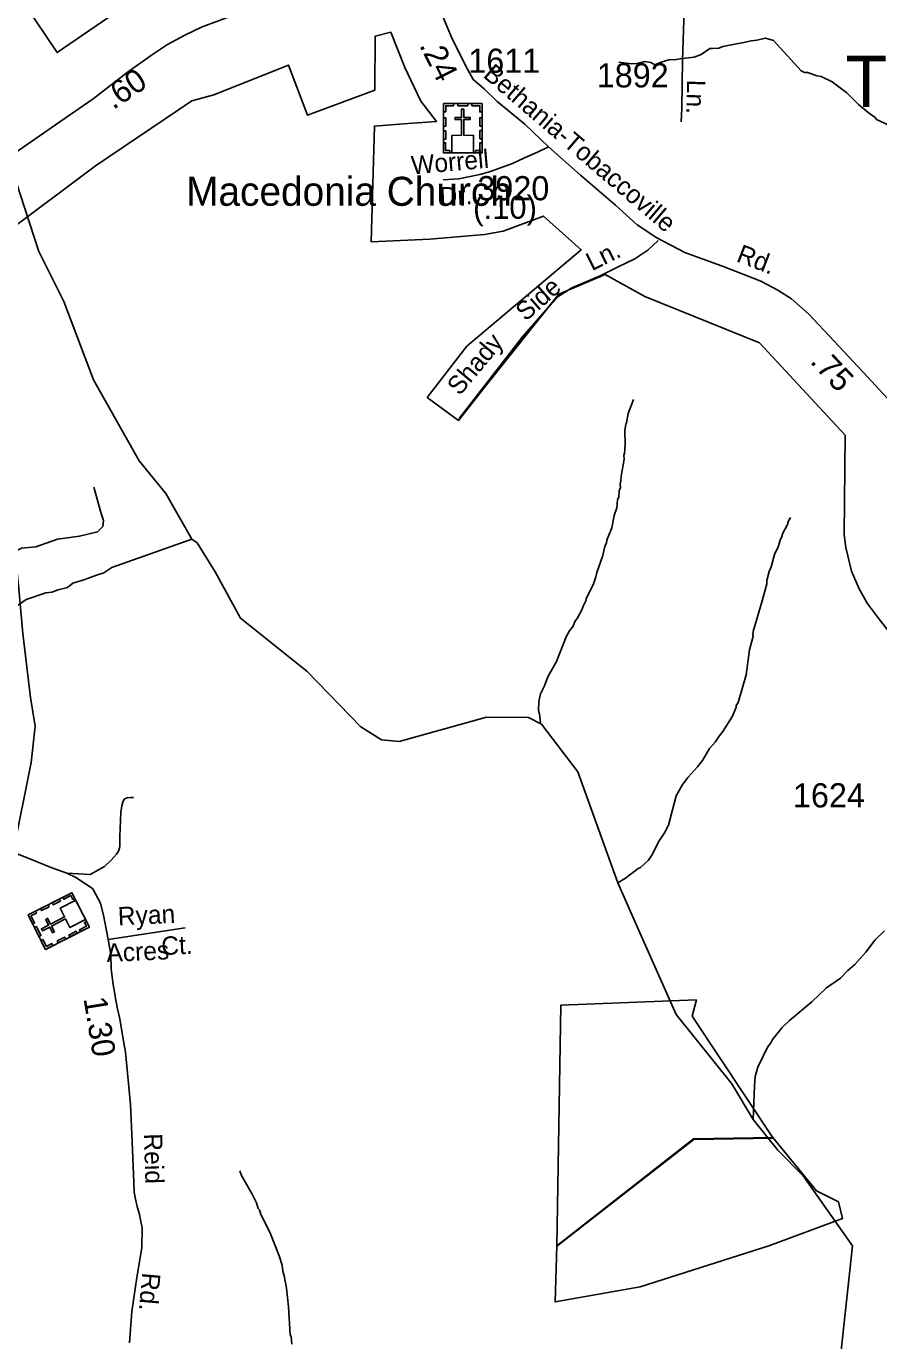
# Model space of a CAD drawing. Extents: x 1547597 to 1699558, y 810033 to 920809.
# Drawn here: x 1593559 to 1597966, y 901219 to 908014 of the extents above; entities that cross this region are included whole.
import ezdxf

# ---------------------------------------------------------------- set-up
doc = ezdxf.new("R2010")
doc.units = 0
for name, color, linetype in [('Exist Boundary Political City Limit New', 7, 'Continuous'), ('Exist Boundary Political City Limit New Hole', 7, 'Continuous'), ('Exist Civil Demographics Community Label', 7, 'Continuous'), ('Exist Cultural Church with Cemetery CELL', 7, 'Continuous'), ('Exist Cultural Church with Cemetery Label', 7, 'Continuous'), ('Exist Hydrographic Creek Single Shore', 7, 'Continuous'), ('Exist Hydrographic Misc Water Feature', 7, 'Continuous'), ('Exist Road Non-System Type 51', 7, 'Continuous'), ('Exist Road Non-System Type 51 Label', 7, 'Continuous'), ('Exist Road Secondary Mileage Hundredths English Label', 7, 'Continuous'), ('Exist Road Secondary Type 51 Attributed', 7, 'Continuous'), ('Exist Road Secondary Type 51 Label', 7, 'Continuous'), ('Exist Road Secondary Type 51 Number Label', 7, 'Continuous'), ('Map Preparation Boundary City Limit Buffer Line', 7, 'Continuous')]:
    doc.layers.add(name, color=color, linetype=linetype)

msp = doc.modelspace()

# ---------------------------------------------------------------- linework, layer by layer
at = {"layer": 'Exist Boundary Political City Limit New'}
for points in [[(1593550.8, 908126.3), (1593718.7, 907877.7), (1593984.8, 908060), (1594196.5, 908198.8), (1594448.5, 908306.3), (1594398, 909112.6), (1594334.4, 909113.4), (1594264.5, 909096.2), (1594181.7, 909043.1), (1594058.3, 908857.7), (1593958.3, 908775.3), (1593852.5, 908754.7), (1593476.1, 908825.3)], [(1596301.7, 901707.5), (1596322.9, 902953.3), (1597023.1, 902981.6), (1597001.9, 902896.7), (1597419.2, 902266.7)], [(1596300.7, 901710.3), (1597008, 902262.4), (1597418.2, 902269.5)], [(1597418.2, 902269.5), (1597644.5, 901993.4), (1597757.7, 901936.8)], [(1597419.2, 902266.7), (1597009, 902259.6), (1596301.7, 901707.5)], [(1597757.7, 901936.8), (1597778.9, 901851.8), (1597397, 901710.3), (1596732.1, 901497.9), (1596293.6, 901420.1), (1596300.7, 901710.3)]]:
    msp.add_lwpolyline(points, dxfattribs=at)
at = {"layer": 'Exist Boundary Political City Limit New Hole'}
msp.add_lwpolyline([(1593450.3, 906943), (1593915.8, 907291.5), (1594414.3, 907627.5), (1594527.5, 907659.5), (1594913.8, 907813.4), (1595011.8, 907554), (1595359.8, 907683.7), (1595362, 907962), (1595443, 907983), (1595515.8, 907800), (1595599, 907625.8), (1595680.2, 907521.5), (1595509, 907509.9), (1595358.4, 907498.1), (1595342, 906899), (1595645.7, 906913.9), (1595927.8, 906937.7), (1596024.2, 906954.9), (1596232.5, 907032.5), (1596427.4, 906858.3), (1595837, 906359.5), (1595631.2, 906095.3), (1595792.5, 905976.5), (1595931.6, 906150.9), (1596312, 906628.6), (1596551, 906729.8), (1596755.7, 906616.8), (1597348.7, 906377.1), (1597791.4, 905900.4), (1597786.6, 905386.8), (1597795.7, 905319.6), (1597825.3, 905197.9), (1597863.6, 905105.2), (1597905.5, 905031.7), (1597962.2, 904955.2), (1598155.2, 904707)], dxfattribs=at)
at = {"layer": 'Exist Cultural Church with Cemetery CELL'}
for points in [[(1595715.6, 907614), (1595914.7, 907614), (1595914.7, 907359.4), (1595715.6, 907359.4)], [(1595715.6, 907570.7), (1595726.9, 907570.7), (1595726.9, 907602.9), (1595767.5, 907602.8), (1595767.5, 907614), (1595715.6, 907614)], [(1595758.7, 907359.4), (1595870.8, 907359.4), (1595870.8, 907449.9), (1595820.1, 907450), (1595820.1, 907531.4), (1595853.1, 907531.4), (1595853.1, 907542.4), (1595820.1, 907542.4), (1595820.1, 907584.7), (1595808.5, 907584.7), (1595808.5, 907542.4), (1595775.4, 907542.4), (1595775.4, 907531.4), (1595808.5, 907531.4), (1595808.5, 907450), (1595758.7, 907449.9)], [(1595789.7, 907614), (1595841.5, 907614), (1595841.5, 907602.6), (1595789.7, 907602.6)], [(1595914.8, 907570.6), (1595903.4, 907570.6), (1595903.4, 907602.8), (1595862.8, 907602.8), (1595862.8, 907613.9), (1595914.7, 907613.9)], [(1595715.6, 907496.5), (1595715.6, 907539.8), (1595727, 907539.8), (1595727, 907496.5)], [(1595903.3, 907497.5), (1595903.3, 907540.9), (1595914.7, 907540.9), (1595914.7, 907497.5)], [(1595715.6, 907429.3), (1595715.6, 907472.6), (1595726.9, 907472.6), (1595726.9, 907429.3)], [(1595903.3, 907431.6), (1595903.3, 907474.9), (1595914.7, 907474.9), (1595914.7, 907431.6)], [(1595748.7, 907359.4), (1595748.7, 907370.9), (1595726.7, 907370.9), (1595726.7, 907411.3), (1595715.5, 907411.3), (1595715.5, 907359.4)], [(1595881.6, 907359.4), (1595881.6, 907370.8), (1595903.6, 907370.8), (1595903.6, 907411.2), (1595914.7, 907411.2), (1595914.7, 907359.4)], [(1593657.7, 903242.4), (1593567.8, 903419.9), (1593794.9, 903535), (1593884.9, 903357.4)], [(1593865.4, 903395.9), (1593814.7, 903495.9), (1593733.9, 903455), (1593756.8, 903409.7), (1593684.1, 903372.9), (1593669.2, 903402.3), (1593659.4, 903397.3), (1593674.3, 903367.9), (1593636.6, 903348.8), (1593641.9, 903338.5), (1593679.6, 903357.5), (1593694.5, 903328), (1593704.3, 903333), (1593689.4, 903362.5), (1593762.1, 903399.4), (1593784.6, 903354.9)], [(1593735.6, 903492.2), (1593696.9, 903472.6), (1593691.8, 903482.8), (1593730.4, 903502.4)], [(1593809.9, 903505.5), (1593799.6, 903500.3), (1593789.7, 903519.9), (1593753.6, 903501.6), (1593748.6, 903511.6), (1593794.9, 903535)], [(1593606.4, 903439.6), (1593611.5, 903429.5), (1593582.8, 903414.9), (1593601.2, 903378.8), (1593591.2, 903373.7), (1593567.8, 903420)], [(1593676.7, 903462.4), (1593638.1, 903442.9), (1593633, 903453), (1593671.6, 903472.6)], [(1593624.3, 903308.4), (1593600.8, 903354.7), (1593611, 903359.8), (1593634.4, 903313.6)], [(1593869.9, 903386.9), (1593859.6, 903381.7), (1593869.6, 903362.1), (1593833.5, 903343.8), (1593838.6, 903333.9), (1593884.9, 903357.4)], [(1593696.4, 903261.9), (1593691.2, 903272), (1593662.5, 903257.5), (1593644.2, 903293.7), (1593634.3, 903288.7), (1593657.7, 903242.4)], [(1593762.5, 903295.4), (1593723.9, 903275.8), (1593718.7, 903286), (1593757.4, 903305.6)], [(1593822.5, 903325.8), (1593783.9, 903306.2), (1593778.7, 903316.4), (1593817.4, 903335.9)]]:
    msp.add_lwpolyline(points, close=True, dxfattribs=at)
at = {"layer": 'Exist Hydrographic Creek Single Shore'}
for points in [[(1594535.3, 905193.8), (1594442.8, 905343.5), (1594415.4, 905363.2), (1594280.6, 905598.1), (1594141.6, 905768.3), (1593905.6, 906186.8), (1593752.6, 906590.4), (1593623.6, 906849.1), (1593431.5, 907437.3), (1593033.5, 908124.9)], [(1597769.5, 901153.1), (1597829.5, 901709.5), (1597574.6, 902071.1), (1597443.6, 902205.1), (1597316, 902363.5), (1597206.7, 902548), (1596918.7, 902905), (1596725.6, 903339.2), (1596617.6, 903586.5), (1596410.6, 904159.6), (1596221.6, 904406.4), (1596155.7, 904440.6), (1595938.6, 904441.7), (1595486.6, 904316.3), (1595395.6, 904324.7), (1595287.6, 904392.5), (1595008.6, 904680.5), (1594665.9, 904953.8), (1594535.3, 905193.8)]]:
    msp.add_lwpolyline(points, dxfattribs=at)
at = {"layer": 'Exist Hydrographic Misc Water Feature'}
for points in [[(1596622.4, 907827.8), (1596686.6, 907820.1), (1596716.1, 907821.3), (1596757.2, 907831.6), (1596788, 907826.5), (1596808.5, 907814.9), (1596840.6, 907827.8), (1596880.3, 907840.6), (1596918.8, 907841.9), (1596949.6, 907847), (1597011.2, 907854.7), (1597047.1, 907867.5), (1597092.9, 907899), (1597106.8, 907898.7), (1597138.9, 907900.9), (1597159.4, 907909.9), (1597221, 907921.4), (1597268.5, 907930.4), (1597305.7, 907938.1), (1597335.2, 907942), (1597380.1, 907952.2), (1597422.4, 907939.4), (1597564.8, 907783), (1597582.6, 907774.7), (1597598.6, 907774.4), (1597646.3, 907757.6), (1597668.2, 907753.3), (1597725.7, 907726.3), (1597800.8, 907669), (1597861.8, 907609.9), (1597911.1, 907567.2), (1597946.7, 907542.6), (1597954.6, 907532.4), (1598018, 907503.3)], [(1596697.9, 906083.7), (1596670.9, 906012.2), (1596662, 905964.3), (1596657.9, 905956.4), (1596653.4, 905924.4), (1596654.2, 905852.4), (1596651.5, 905804.5), (1596647.4, 905796.6), (1596649, 905776.6), (1596633.6, 905688.8), (1596633.2, 905664.8), (1596629, 905648.9), (1596630.7, 905628.8), (1596624.4, 905612.9), (1596622, 905581.1), (1596615.7, 905565.2), (1596611.1, 905525.2), (1596598.4, 905485.4), (1596585.3, 905421.6), (1596560.4, 905358.1), (1596558.2, 905342.1), (1596549.9, 905326.3), (1596539.1, 905278.4), (1596507.7, 905190.9), (1596503.3, 905167.1), (1596488.8, 905127.3), (1596453.6, 905055.9), (1596453.5, 905047.9), (1596437, 905016.1), (1596432.7, 905000.2), (1596405.9, 904952.7), (1596393.7, 904936.9), (1596385.3, 904913), (1596367, 904889.3), (1596350.5, 904857.6), (1596300.4, 904730.5), (1596255.2, 904651.2), (1596238.5, 904603.6), (1596217.8, 904563.9), (1596209.2, 904524), (1596206.4, 904476.1), (1596212.2, 904460), (1596216.5, 904413.2)], [(1597509.8, 905474), (1597495.5, 905450.3), (1597495.3, 905442.3), (1597466.5, 905386.8), (1597466.3, 905378.8), (1597458.1, 905363), (1597445.4, 905323.2), (1597426.8, 905283.4), (1597409.8, 905219.7), (1597399.4, 905196), (1597386.7, 905148.2), (1597386.4, 905132.2), (1597363, 905044.5), (1597316.5, 904885.3), (1597314.2, 904869.4), (1597316.1, 904861.3), (1597297, 904789.7), (1597280.9, 904662), (1597238.6, 904518.7), (1597228.4, 904502.9), (1597228.3, 904494.9), (1597209.5, 904447.2), (1597160.3, 904368.1), (1597139.9, 904344.4), (1597119.4, 904312.7), (1597090.9, 904281.2), (1597053.9, 904217.9), (1597029.4, 904186.2), (1596978.5, 904131.1), (1596949.9, 904091.6), (1596919.1, 904036.1), (1596878.7, 903884.8), (1596858.1, 903845.2), (1596827.3, 903797.7), (1596796.2, 903734.1), (1596775.8, 903702.6), (1596733.2, 903665.2), (1596721.1, 903659.5), (1596656.4, 903610.6), (1596617.6, 903586.5)], [(1594415.4, 905363.2), (1594000.7, 905216.7), (1593959.1, 905188), (1593921, 905175.9), (1593880.9, 905160.5), (1593850.2, 905151.1), (1593799.3, 905135.3), (1593771.5, 905112.3), (1593723.4, 905100.9), (1593691.2, 905089.3), (1593659.3, 905085.7), (1593558.8, 905051), (1593512.3, 905017.2)], [(1597995.4, 903338), (1597946.7, 903290.8), (1597899.6, 903227.7), (1597842.7, 903164.6), (1597806.2, 903133.2), (1597767.6, 903093.9), (1597694.8, 903043.1), (1597619.7, 902970.3), (1597504.2, 902874.4), (1597465.6, 902839), (1597416.6, 902775.8), (1597408.4, 902759.9), (1597390.1, 902736.3), (1597340.5, 902633.1), (1597327.6, 902585.3), (1597322.9, 902537.4), (1597316, 902363.5)], [(1594663.1, 902098.2), (1594670.7, 902074.1), (1594727.2, 901977.2), (1594748.4, 901932.8), (1594757.9, 901902.6), (1594763.9, 901896.6), (1594771.5, 901872.5), (1594817.9, 901779.7), (1594866, 901658.8), (1594881.2, 901610.6), (1594884.6, 901578.5), (1594892.3, 901554.4), (1594903.3, 901490.3), (1594913.8, 901394.1), (1594923.4, 901249.9), (1594927.3, 901241.8), (1594930.7, 901201.8)]]:
    msp.add_lwpolyline(points, dxfattribs=at)
at = {"layer": 'Exist Road Non-System Type 51'}
for points in [[(1595796.3, 905985.8), (1596124.4, 906409.2), (1596302.7, 906613.8), (1596378.8, 906661.3), (1596526.1, 906723.4), (1596618.9, 906769.6), (1596704.5, 906811.2), (1596771.1, 906856.4), (1596825.5, 906905.5)], [(1593907.3, 905631.7), (1593946.6, 905494.4), (1593958.3, 905459.3), (1593954.4, 905428.2), (1593927.1, 905400.9), (1593833.7, 905377.5), (1593720.8, 905362), (1593607.9, 905323), (1593533.9, 905315.2), (1593510.6, 905303.5), (1593502.8, 905268.5), (1593518.3, 905124.3), (1593541.7, 904875), (1593580.6, 904543.9), (1593604, 904395.9), (1593584.5, 904208.9), (1593491.1, 903744.1)], [(1593767.5, 903636.3), (1593888.6, 903629.4), (1593962.6, 903671.2), (1593997, 903702.7), (1594025.5, 903734.4), (1594035.8, 903750.2), (1594042.1, 903774.1), (1594042.7, 903826.1), (1594046.7, 903950.1), (1594053.1, 903984), (1594057.3, 904003.9), (1594065.6, 904017.9), (1594079.6, 904025.7), (1594099.6, 904027.4), (1594113.7, 904027.2)], [(1594379.3, 903354.2), (1593981.3, 903292.9)]]:
    msp.add_lwpolyline(points, dxfattribs=at)
at = {"layer": 'Exist Road Secondary Type 51 Attributed'}
for points in [[(1596916.9, 908638.6), (1596941.3, 908541.1), (1596960.5, 908242.2), (1596958.6, 908045.9), (1596950.9, 907839.3), (1596947.1, 907589.1), (1596944.5, 907519.8)], [(1592885.2, 906934.1), (1592947.8, 906980.9), (1593066.8, 907070), (1593295.5, 907212.7), (1593523.9, 907375.4), (1593709.9, 907504.9), (1593903.9, 907638), (1594080.7, 907774.9), (1594206.5, 907864.6), (1594288.5, 907919.9), (1594378.1, 907967.6), (1594467.7, 908011.5), (1594551.6, 908042), (1594719.4, 908105), (1594898.6, 908167.9), (1595045.4, 908221.4), (1595198, 908274.8), (1595440.1, 908354.9), (1595594.4, 908412.7)], [(1595594.4, 908412.7), (1595665.9, 908177.2), (1595760.9, 907949.3), (1595839.4, 907791.6), (1595868.3, 907739), (1595925.2, 907689.8), (1595993.7, 907624.4), (1596135.2, 907507.4), (1596257.9, 907391)], [(1596257.9, 907391), (1596202.1, 907362.2), (1596134.7, 907334), (1596071.6, 907304.4), (1596004.5, 907280.7), (1595959.1, 907262.9), (1595903.9, 907247.2), (1595795.2, 907224.8), (1595713.3, 907220.6)], [(1596257.9, 907391), (1596424.3, 907243.3), (1596604.6, 907088.6), (1596717.1, 906987.8), (1596817.8, 906919.8), (1596963, 906844.8), (1597166.8, 906769.7), (1597355.8, 906695.9), (1597444.8, 906649), (1597515.1, 906604.5), (1597601.8, 906527.1), (1597735.3, 906386.4), (1597908.1, 906202.4), (1598032.3, 906066.4)], [(1593511.3, 903736.1), (1593585.6, 903706.8), (1593681.5, 903667.6), (1593767.5, 903636.3), (1593818.7, 903611.2), (1593902.8, 903554.5), (1593916.2, 903528.7), (1593941.6, 903481.7), (1593959.2, 903411.2), (1593981.3, 903292.9), (1593996.6, 903216.3), (1593998.3, 903141.1), (1594006.1, 903072.6), (1594019.8, 902988.5), (1594029.6, 902935.6), (1594042.8, 902883.2), (1594060, 902777.4), (1594071.3, 902710.7), (1594096.9, 902440.2), (1594106.8, 902248.2), (1594114.1, 902036.5), (1594116.6, 901987.3), (1594124, 901950.3), (1594131.4, 901913.4), (1594143.7, 901871.6), (1594148.6, 901844.5), (1594158.4, 901802.7), (1594156.1, 901699.3), (1594129.8, 901545.7), (1594105.2, 901369.9), (1594092.9, 901208)]]:
    msp.add_lwpolyline(points, dxfattribs=at)
at = {"layer": 'Map Preparation Boundary City Limit Buffer Line'}
for points in [[(1593550.8, 908126.3), (1593718.7, 907877.7), (1593984.8, 908060), (1594196.5, 908198.8), (1594448.5, 908306.3), (1594398, 909112.6), (1594334.4, 909113.4), (1594264.5, 909096.2), (1594181.7, 909043.1), (1594058.3, 908857.7), (1593958.3, 908775.3), (1593852.5, 908754.7), (1593476.1, 908825.3)], [(1596301.7, 901707.5), (1596322.9, 902953.3), (1597023.1, 902981.6), (1597001.9, 902896.7), (1597419.2, 902266.7)], [(1596300.7, 901710.3), (1597008, 902262.4), (1597418.2, 902269.5)], [(1597418.2, 902269.5), (1597644.5, 901993.4), (1597757.7, 901936.8)], [(1597419.2, 902266.7), (1597009, 902259.6), (1596301.7, 901707.5)], [(1597757.7, 901936.8), (1597778.9, 901851.8), (1597397, 901710.3), (1596732.1, 901497.9), (1596293.6, 901420.1), (1596300.7, 901710.3)]]:
    msp.add_lwpolyline(points, dxfattribs=at)

# ---------------------------------------------------------------- texts
at = {"layer": 'Exist Civil Demographics Community Label'}
msp.add_text('Tobaccoville', height=265, dxfattribs=at).set_placement((1597792.9, 907596.2))
at = {"layer": 'Exist Cultural Church with Cemetery Label'}
msp.add_text('Macedonia Church', height=150, dxfattribs=at).set_placement((1594385.2, 907085.7))
at = {"layer": 'Exist Road Non-System Type 51 Label'}
for s, rotation, p in [('Ln.', 26.44094, (1596482.7, 906746.8)), ('Side', 41.32843, (1596140.3, 906485.2)), ('Shady', 50.21423, (1595799, 906100)), ('Ryan', 2.64567, (1594034.1, 903365.7)), ('Ct.', 2.64567, (1594258.6, 903212.4)), ('Acres', 2.64567, (1593975.1, 903176.5))]:
    msp.add_text(s, height=95, rotation=rotation, dxfattribs=at).set_placement(p)
at = {"layer": 'Exist Road Secondary Mileage Hundredths English Label'}
for s, rotation, p in [('.24', 296.44906, (1595588.5, 907915.9)), ('.60', 34.12601, (1594008.5, 907580)), ('(.10)', 0.70244, (1595869.2, 907015.8)), ('.75', 313.20072, (1597606, 906277)), ('1.30', 279.2407, (1593854.3, 902988.1))]:
    msp.add_text(s, height=120, rotation=rotation, dxfattribs=at).set_placement(p)
at = {"layer": 'Exist Road Secondary Type 51 Label'}
for s, rotation, p in [('Bethania-Tobaccoville', 319.48854, (1595915.3, 907754.6)), ('Ln.', 268.43205, (1596975.4, 907738.1)), ('Worrell', 5.01065, (1595552.8, 907247.3)), ('Dr.', 2.89296, (1595697.8, 907086.3)), ('Rd.', 338.92433, (1597224.5, 906800.1)), ('Reid', 271.78612, (1594166.4, 902289.7)), ('Rd.', 264.95168, (1594158.3, 901574))]:
    msp.add_text(s, height=95, rotation=rotation, dxfattribs=at).set_placement(p)
at = {"layer": 'Exist Road Secondary Type 51 Number Label'}
for s, p in [('1611', (1595843.8, 907773.2)), ('1892', (1596507.9, 907697.6)), ('3920', (1595890.8, 907114.1)), ('1624', (1597522.2, 903976))]:
    msp.add_text(s, height=125, dxfattribs=at).set_placement(p)

doc.saveas('drawing.dxf')
